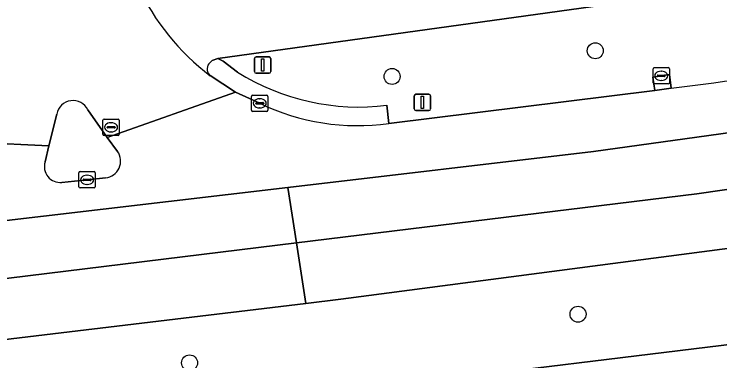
# Model space of a CAD drawing. Extents: x 161477 to 163040, y 383680 to 384871.
# Drawn here: x 162229.13 to 162272.31, y 384071.96 to 384093.2 of the extents above; entities that cross this region are included whole.
import ezdxf

# ---------------------------------------------------------------- set-up
doc = ezdxf.new("R2010")
doc.units = 0
for name, color, linetype in [('IMGEO_Berm_groen', 7, 'Continuous'), ('IMGEO_Boom', 7, 'Continuous'), ('IMGEO_Fietspad_gesloten', 7, 'Continuous'), ('IMGEO_Kolk', 7, 'Continuous'), ('IMGEO_Lichtmast', 7, 'Continuous'), ('IMGEO_Rijbaan_lokaal_gesloten', 7, 'Continuous'), ('IMGEO_Rijbaan_lokaal_open', 7, 'Continuous'), ('IMGEO_Rioolput', 7, 'Continuous'), ('IMGEO_Verkeersbordpaal', 7, 'Continuous'), ('IMGEO_Verkeerseiland_open', 7, 'Continuous')]:
    doc.layers.add(name, color=color, linetype=linetype)

msp = doc.modelspace()

# ---------------------------------------------------------------- linework, layer by layer
at = {"layer": 'IMGEO_Berm_groen'}
for points in [[(162290.215, 384091.47), (162290.111, 384092.263), (162291.131, 384092.403), (162291.262, 384091.621), (162291.49, 384091.647), (162291.719, 384091.672), (162293.918, 384092.004), (162293.6, 384093.923), (162296.447, 384094.346), (162295.915, 384097.995), (162290.767, 384097.313), (162241.589, 384090.476), (162241.93, 384090.314), (162242.802, 384089.648)], [(162251.946, 384087.615), (162252.058, 384086.503), (162268.326, 384088.528), (162268.21, 384089.334), (162269.234, 384089.491), (162269.341, 384088.67)], [(162277.909, 384079.509), (162249.116, 384075.73), (162246.983, 384075.474), (162186.915, 384068.26), (162005.779, 384046.356)], [(162097.498, 384051.298), (162173.495, 384060.723), (162179.444, 384061.624), (162195.789, 384063.545), (162247.846, 384069.907), (162278.569, 384073.661)]]:
    msp.add_lwpolyline(points, dxfattribs=at)
for centre, radius, start, end in [((162141.897, 385117.974), 1037.163, 277.058204, 278.221689), ((162250.218, 384101.424), 13.917, 237.7986, 277.1318)]:
    msp.add_arc(centre, radius, start, end, dxfattribs=at)
at = {"layer": 'IMGEO_Boom'}
for centre in [(162264.692, 384090.953), (162252.258, 384089.377), (162263.635, 384074.818), (162239.869, 384071.839)]:
    msp.add_circle(centre, 0.489, dxfattribs=at)
at = {"layer": 'IMGEO_Fietspad_gesloten'}
msp.add_lwpolyline([(162241.049, 384090.149), (162241.245, 384090.366), (162241.589, 384090.476), (162290.767, 384097.313), (162295.915, 384097.995), (162298.339, 384098.349), (162312.486, 384100.331), (162323.549, 384101.773)], dxfattribs=at)
for centre, radius, start, end in [((162249.793, 384100.937), 14.403, 204.6696, 233.0529), ((162241.444, 384089.83), 0.507, 141.0809, 232.661)]:
    msp.add_arc(centre, radius, start, end, dxfattribs=at)
at = {"layer": 'IMGEO_Kolk'}
for p, q in [((162268.226, 384088.992), (162268.226, 384089.844)), ((162268.301, 384089.918), (162269.153, 384089.918)), ((162269.227, 384089.844), (162269.227, 384088.992)), ((162268.485, 384089.412), (162268.485, 384089.424)), ((162268.528, 384089.461), (162268.926, 384089.461)), ((162268.714, 384089.698), (162268.739, 384089.698)), ((162268.969, 384089.424), (162268.969, 384089.412)), ((162268.923, 384089.375), (162268.525, 384089.375)), ((162268.737, 384089.138), (162268.712, 384089.138)), ((162269.153, 384088.918), (162268.301, 384088.918)), ((162243.66, 384087.308), (162243.66, 384088.16)), ((162243.735, 384088.234), (162244.587, 384088.234)), ((162244.661, 384088.16), (162244.661, 384087.308)), ((162243.919, 384087.728), (162243.919, 384087.74)), ((162244.357, 384087.691), (162243.959, 384087.691)), ((162243.962, 384087.777), (162244.36, 384087.777)), ((162244.148, 384088.014), (162244.173, 384088.014)), ((162244.403, 384087.74), (162244.403, 384087.728)), ((162244.171, 384087.454), (162244.146, 384087.454)), ((162244.587, 384087.234), (162243.735, 384087.234)), ((162233.097, 384082.623), (162233.097, 384083.475)), ((162233.172, 384083.549), (162234.024, 384083.549)), ((162234.098, 384083.475), (162234.098, 384082.623)), ((162233.356, 384083.043), (162233.356, 384083.055)), ((162233.794, 384083.006), (162233.396, 384083.006)), ((162233.399, 384083.092), (162233.797, 384083.092)), ((162233.585, 384083.329), (162233.61, 384083.329)), ((162233.84, 384083.055), (162233.84, 384083.043)), ((162234.024, 384082.549), (162233.172, 384082.549)), ((162233.608, 384082.769), (162233.583, 384082.769))]:
    msp.add_line(p, q, dxfattribs=at)
for points in [[(162268.226, 384088.992), (162268.226, 384089.844)], [(162268.301, 384089.918), (162269.153, 384089.918)], [(162269.227, 384089.844), (162269.227, 384088.992)], [(162269.153, 384088.918), (162268.301, 384088.918)], [(162243.66, 384087.308), (162243.66, 384088.16)], [(162243.735, 384088.234), (162244.587, 384088.234)], [(162244.661, 384088.16), (162244.661, 384087.308)], [(162244.587, 384087.234), (162243.735, 384087.234)], [(162233.097, 384082.623), (162233.097, 384083.475)], [(162233.172, 384083.549), (162234.024, 384083.549)], [(162234.098, 384083.475), (162234.098, 384082.623)], [(162234.024, 384082.549), (162233.172, 384082.549)]]:
    msp.add_lwpolyline(points, dxfattribs=at)
for centre, radius, start, end in [((162268.303, 384089.842), 0.0765, 91.552, 178.448), ((162268.303, 384089.842), 0.0765, 91.552, 178.448), ((162269.151, 384089.842), 0.0765, 1.552, 88.448), ((162269.151, 384089.842), 0.0765, 1.552, 88.448), ((162268.525, 384089.421), 0.0403, 85.8775, 175.7526), ((162268.522, 384089.411), 0.0366, 178.938, 274.7102), ((162268.926, 384089.418), 0.043, 264.8664, 352.4533), ((162268.93, 384089.423), 0.0386, 1.7309, 96.639), ((162268.303, 384088.994), 0.0765, 181.552, 268.448), ((162268.303, 384088.994), 0.0765, 181.552, 268.448), ((162269.151, 384088.994), 0.0765, 271.552, 358.448), ((162269.151, 384088.994), 0.0765, 271.552, 358.448), ((162243.737, 384088.158), 0.0765, 91.552, 178.448), ((162243.737, 384088.158), 0.0765, 91.552, 178.448), ((162244.585, 384088.158), 0.0765, 1.552, 88.448), ((162244.585, 384088.158), 0.0765, 1.552, 88.448), ((162243.959, 384087.737), 0.0403, 85.8775, 175.7526), ((162243.956, 384087.727), 0.0366, 178.938, 274.7102), ((162244.36, 384087.734), 0.043, 264.8664, 352.4533), ((162244.364, 384087.739), 0.0386, 1.7309, 96.639), ((162243.737, 384087.31), 0.0765, 181.552, 268.448), ((162243.737, 384087.31), 0.0765, 181.552, 268.448), ((162244.585, 384087.31), 0.0765, 271.552, 358.448), ((162244.585, 384087.31), 0.0765, 271.552, 358.448), ((162233.174, 384083.473), 0.0765, 91.552, 178.448), ((162233.174, 384083.473), 0.0765, 91.552, 178.448), ((162234.022, 384083.473), 0.0765, 1.552, 88.448), ((162234.022, 384083.473), 0.0765, 1.552, 88.448), ((162233.396, 384083.052), 0.0403, 85.8775, 175.7526), ((162233.393, 384083.042), 0.0366, 178.938, 274.7102), ((162233.797, 384083.049), 0.043, 264.8664, 352.4533), ((162233.801, 384083.054), 0.0386, 1.7309, 96.639), ((162233.174, 384082.625), 0.0765, 181.552, 268.448), ((162233.174, 384082.625), 0.0765, 181.552, 268.448), ((162234.022, 384082.625), 0.0765, 271.552, 358.448), ((162234.022, 384082.625), 0.0765, 271.552, 358.448)]:
    msp.add_arc(centre, radius, start, end, dxfattribs=at)
for centre, major_axis, ratio, start_param, end_param in [((162268.713, 384089.418), (-0.387, 0.002), 0.722429, 4.712389, 7.853982), ((162268.738, 384089.418), (-0.39, 0.002), 0.717154, 1.570796, 4.712389), ((162244.147, 384087.734), (-0.387, 0.002), 0.722429, 4.712389, 7.853982), ((162244.172, 384087.734), (-0.39, 0.002), 0.717154, 1.570796, 4.712389), ((162233.584, 384083.049), (-0.387, 0.002), 0.722429, 4.712389, 7.853982), ((162233.609, 384083.049), (-0.39, 0.002), 0.717154, 1.570796, 4.712389)]:
    msp.add_ellipse(centre, major_axis=major_axis, ratio=ratio, start_param=start_param, end_param=end_param, dxfattribs=at)
at = {"layer": 'IMGEO_Lichtmast'}
for p, q in [((162253.619, 384087.392), (162253.619, 384088.192)), ((162253.619, 384088.192), (162253.619, 384087.392)), ((162253.719, 384088.292), (162254.509, 384088.292)), ((162254.509, 384088.292), (162253.719, 384088.292)), ((162254.609, 384088.192), (162254.609, 384087.392)), ((162254.609, 384087.392), (162254.609, 384088.192)), ((162254.509, 384087.292), (162253.719, 384087.292)), ((162253.719, 384087.292), (162254.509, 384087.292))]:
    msp.add_line(p, q, dxfattribs=at)
msp.add_lwpolyline([(162254.039, 384088.167), (162254.189, 384088.167), (162254.189, 384087.417), (162254.039, 384087.417), (162254.039, 384088.167)], dxfattribs=at)
for centre, start, end in [((162253.719, 384088.192), 90, 180), ((162253.719, 384088.192), 90, 180), ((162254.509, 384088.192), 0, 90), ((162254.509, 384088.192), 360, 90), ((162253.719, 384087.392), 180, 270), ((162253.719, 384087.392), 180, 270), ((162254.509, 384087.392), 270, 0), ((162254.509, 384087.392), 270, 0)]:
    msp.add_arc(centre, 0.1, start, end, dxfattribs=at)
at = {"layer": 'IMGEO_Rijbaan_lokaal_gesloten'}
for points in [[(162351.922, 384098.371), (162329.79, 384094.439), (162305.371, 384090.628), (162294.869, 384088.989), (162264.573, 384084.788), (162245.881, 384082.587), (162246.408, 384079.189), (162270.914, 384082.19), (162305.723, 384087.222), (162313.807, 384088.39), (162347.15, 384093.641), (162365.896, 384097.141), (162408.886, 384105.392), (162445.878, 384112.544), (162498.917, 384123.296), (162547.356, 384133.497), (162584.249, 384141.448), (162599.996, 384145.048), (162607.601, 384146.968)], [(162547.356, 384133.497), (162498.917, 384123.296), (162445.878, 384112.544), (162408.886, 384105.392), (162365.896, 384097.141), (162347.15, 384093.641), (162313.807, 384088.39), (162305.723, 384087.222), (162270.914, 384082.19), (162246.408, 384079.189), (162246.983, 384075.474), (162249.116, 384075.73), (162277.909, 384079.509), (162294.377, 384081.777), (162322.876, 384086.258), (162366.382, 384093.59), (162386.673, 384097.29), (162459.611, 384111.698), (162500, 384119.907), (162574.198, 384135.568)], [(162212.301, 384078.633), (162245.881, 384082.587), (162264.573, 384084.788), (162294.869, 384088.989), (162305.371, 384090.628)], [(162269.341, 384088.67), (162268.326, 384088.528), (162252.058, 384086.503)], [(162244.161, 384087.734), (162242.676, 384088.426), (162234.823, 384085.634), (162235.466, 384084.788)], [(162231.028, 384084.145), (162231.266, 384085.128), (162222.712, 384085.54), (162221.749, 384084.123)], [(162234.729, 384083.171), (162233.597, 384083.05), (162232.051, 384082.891)], [(162246.408, 384079.189), (162245.881, 384082.587), (162212.301, 384078.633), (162208.493, 384078.157), (162202.261, 384077.434), (162184.31, 384075.274), (162130.338, 384068.624), (162112.945, 384066.661), (162090.69, 384063.861), (162061.99, 384060.529), (162004.465, 384053.494)], [(162005.138, 384049.833), (162024.421, 384052.135), (162050.016, 384055.235), (162093.056, 384060.636), (162137.796, 384065.987), (162181.187, 384071.188), (162227.626, 384076.889), (162246.408, 384079.189)], [(162005.779, 384046.356), (162186.915, 384068.26), (162246.983, 384075.474), (162246.408, 384079.189), (162227.626, 384076.889), (162181.187, 384071.188), (162137.796, 384065.987), (162093.056, 384060.636), (162050.016, 384055.235), (162024.421, 384052.135), (162005.138, 384049.833)]]:
    msp.add_lwpolyline(points, dxfattribs=at)
msp.add_lwpolyline([(162523.472, 384100.182), (162541.672, 384102.783), (162554.672, 384105.134), (162566.872, 384107.635), (162574.422, 384109.336), (162609.421, 384117.982), (162609.604, 384121.678), (162602.378, 384119.861), (162582.678, 384114.817), (162570.302, 384112.064), (162562.353, 384110.296), (162552.451, 384108.269), (162542.23, 384106.474), (162518.729, 384102.971), (162500, 384100.675), (162391.371, 384087.519), (162295.197, 384075.687), (162278.569, 384073.661), (162247.846, 384069.907), (162248.391, 384066.39), (162263.747, 384068.271), (162307.132, 384073.594), (162328.972, 384076.274), (162436.622, 384089.378)], close=True, dxfattribs=at)
for centre, radius, start, end in [((162141.897, 385117.974), 1037.163, 277.058204, 278.221689), ((162250.121, 384100.023), 13.658, 244.1268, 278.153), ((162234.62, 384084.197), 1.032, 276.0547, 34.94), ((162231.949, 384083.852), 0.966, 162.3363, 276.0781)]:
    msp.add_arc(centre, radius, start, end, dxfattribs=at)
at = {"layer": 'IMGEO_Rijbaan_lokaal_open'}
for points in [[(162233.635, 384087.338), (162234.823, 384085.634), (162242.676, 384088.426), (162241.136, 384089.427)], [(162223.45, 384086.958), (162223.136, 384086.321), (162222.712, 384085.54), (162231.266, 384085.128), (162231.744, 384087.076)]]:
    msp.add_lwpolyline(points, dxfattribs=at)
for centre, radius, start, end in [((162249.793, 384100.937), 14.403, 204.6696, 233.0529), ((162232.732, 384086.9), 1.004, 25.8805, 169.8959)]:
    msp.add_arc(centre, radius, start, end, dxfattribs=at)
at = {"layer": 'IMGEO_Rioolput'}
for p, q in [((162234.566, 384085.84), (162234.566, 384086.692)), ((162234.641, 384086.766), (162235.493, 384086.766)), ((162235.054, 384086.546), (162235.079, 384086.546)), ((162235.567, 384086.692), (162235.567, 384085.84)), ((162234.825, 384086.26), (162234.825, 384086.272)), ((162235.263, 384086.223), (162234.865, 384086.223)), ((162234.868, 384086.309), (162235.266, 384086.309)), ((162235.077, 384085.986), (162235.052, 384085.986)), ((162235.309, 384086.272), (162235.309, 384086.26)), ((162235.493, 384085.766), (162234.641, 384085.766))]:
    msp.add_line(p, q, dxfattribs=at)
for points in [[(162234.566, 384085.84), (162234.566, 384086.692)], [(162234.641, 384086.766), (162235.493, 384086.766)], [(162235.567, 384086.692), (162235.567, 384085.84)], [(162235.493, 384085.766), (162234.641, 384085.766)]]:
    msp.add_lwpolyline(points, dxfattribs=at)
for centre, radius, start, end in [((162234.643, 384086.69), 0.0765, 91.552, 178.448), ((162234.643, 384086.69), 0.0765, 91.552, 178.448), ((162235.491, 384086.69), 0.0765, 1.552, 88.448), ((162235.491, 384086.69), 0.0765, 1.552, 88.448), ((162234.865, 384086.269), 0.0403, 85.8775, 175.7526), ((162234.862, 384086.259), 0.0366, 178.938, 274.7102), ((162235.266, 384086.266), 0.043, 264.8664, 352.4533), ((162235.27, 384086.271), 0.0386, 1.7309, 96.639), ((162234.643, 384085.842), 0.0765, 181.552, 268.448), ((162234.643, 384085.842), 0.0765, 181.552, 268.448), ((162235.491, 384085.842), 0.0765, 271.552, 358.448), ((162235.491, 384085.842), 0.0765, 271.552, 358.448)]:
    msp.add_arc(centre, radius, start, end, dxfattribs=at)
for centre, major_axis, ratio, start_param, end_param in [((162235.053, 384086.266), (-0.387, 0.002), 0.722429, 4.712389, 7.853982), ((162235.078, 384086.266), (-0.39, 0.002), 0.717154, 1.570796, 4.712389)]:
    msp.add_ellipse(centre, major_axis=major_axis, ratio=ratio, start_param=start_param, end_param=end_param, dxfattribs=at)
at = {"layer": 'IMGEO_Verkeersbordpaal'}
for p, q in [((162243.84, 384089.678), (162243.84, 384090.478)), ((162243.84, 384090.478), (162243.84, 384089.678)), ((162243.94, 384090.578), (162244.73, 384090.578)), ((162244.73, 384090.578), (162243.94, 384090.578)), ((162244.83, 384090.478), (162244.83, 384089.678)), ((162244.83, 384089.678), (162244.83, 384090.478)), ((162244.73, 384089.578), (162243.94, 384089.578)), ((162243.94, 384089.578), (162244.73, 384089.578))]:
    msp.add_line(p, q, dxfattribs=at)
msp.add_lwpolyline([(162244.26, 384090.453), (162244.41, 384090.453), (162244.41, 384089.703), (162244.26, 384089.703), (162244.26, 384090.453)], dxfattribs=at)
for centre, start, end in [((162243.94, 384090.478), 90, 180), ((162243.94, 384090.478), 90, 180), ((162244.73, 384090.478), 0, 90), ((162244.73, 384090.478), 360, 90), ((162243.94, 384089.678), 180, 270), ((162243.94, 384089.678), 180, 270), ((162244.73, 384089.678), 270, 0), ((162244.73, 384089.678), 270, 0)]:
    msp.add_arc(centre, 0.1, start, end, dxfattribs=at)
at = {"layer": 'IMGEO_Verkeerseiland_open'}
for points in [[(162242.802, 384089.648), (162241.93, 384090.314), (162241.589, 384090.476), (162241.245, 384090.366), (162241.049, 384090.149)], [(162241.136, 384089.427), (162242.676, 384088.426), (162244.161, 384087.734)], [(162235.466, 384084.788), (162234.823, 384085.634), (162233.635, 384087.338)], [(162252.058, 384086.503), (162251.946, 384087.615)], [(162231.744, 384087.076), (162231.266, 384085.128), (162231.028, 384084.145)], [(162232.051, 384082.891), (162233.597, 384083.05), (162234.729, 384083.171)]]:
    msp.add_lwpolyline(points, dxfattribs=at)
msp.add_lwpolyline([(162268.326, 384088.528), (162269.341, 384088.67), (162269.234, 384089.491), (162268.21, 384089.334)], close=True, dxfattribs=at)
for centre, radius, start, end in [((162241.444, 384089.83), 0.507, 141.0809, 232.661), ((162250.218, 384101.424), 13.917, 237.7986, 277.1318), ((162232.732, 384086.9), 1.004, 25.8805, 169.8959), ((162250.121, 384100.023), 13.658, 244.1268, 278.153), ((162234.62, 384084.197), 1.032, 276.0547, 34.94), ((162231.949, 384083.852), 0.966, 162.3363, 276.0781)]:
    msp.add_arc(centre, radius, start, end, dxfattribs=at)

doc.saveas('drawing.dxf')
